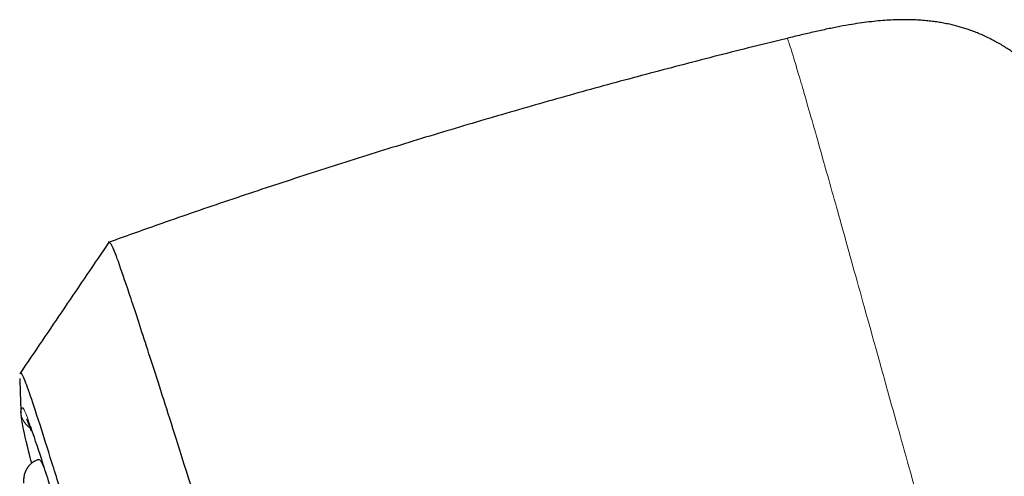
# Model space of a CAD drawing. Header units: millimetres. Extents: x 8 to 473, y 11 to 654.
# Tile 492 of 656: x 28.51 to 43.22, y 646.79 to 653.62. Entities that reach past the tile are written whole.
import ezdxf

# ---------------------------------------------------------------- set-up
doc = ezdxf.new("R2010")
doc.units = ezdxf.units.MM

msp = doc.modelspace()

# ---------------------------------------------------------------- linework, layer by layer
at = {"color": 8, "linetype": 'Continuous', "lineweight": 0}
msp.add_arc((28.825, 647.768), 0.3, 182.0489, 236.418, dxfattribs=at)
at = {"color": 7, "linetype": 'Continuous', "lineweight": 30}
for points, knots in [([(45.566, 650.067), (45.535, 650.125), (45.474, 650.238), (45.384, 650.404), (45.299, 650.561), (45.217, 650.71), (45.139, 650.85), (45.066, 650.981), (44.996, 651.103), (44.929, 651.218), (44.865, 651.325), (44.805, 651.426), (44.749, 651.517), (44.698, 651.599), (44.651, 651.672), (44.609, 651.736), (44.573, 651.792), (44.538, 651.844), (44.503, 651.896), (44.465, 651.951), (44.424, 652.01), (44.379, 652.073), (44.331, 652.138), (44.274, 652.214), (44.209, 652.299), (44.133, 652.393), (44.051, 652.49), (43.965, 652.587), (43.893, 652.664), (43.835, 652.723), (43.793, 652.765), (43.75, 652.806), (43.707, 652.846), (43.666, 652.883), (43.628, 652.917), (43.594, 652.946), (43.563, 652.972), (43.532, 652.997), (43.498, 653.024), (43.459, 653.054), (43.413, 653.088), (43.359, 653.126), (43.297, 653.168), (43.228, 653.213), (43.155, 653.257), (43.079, 653.299), (43.002, 653.339), (42.922, 653.377), (42.841, 653.412), (42.763, 653.443), (42.689, 653.47), (42.617, 653.493), (42.548, 653.513), (42.477, 653.532), (42.398, 653.551), (42.316, 653.568), (42.231, 653.582), (42.145, 653.594), (42.051, 653.605), (41.95, 653.613), (41.844, 653.618), (41.733, 653.62), (41.619, 653.618), (41.498, 653.613), (41.37, 653.603), (41.233, 653.59), (41.09, 653.571), (40.933, 653.547), (40.763, 653.517), (40.578, 653.48), (40.385, 653.437), (40.183, 653.39), (40.046, 653.357), (39.976, 653.34)], [0, 0, 0, 0, 0.026322, 0.051412, 0.075245, 0.097804, 0.11908, 0.139068, 0.157772, 0.1752, 0.1921, 0.20763, 0.221811, 0.234664, 0.246217, 0.256499, 0.265156, 0.272991, 0.281368, 0.29046, 0.300255, 0.310742, 0.321906, 0.333733, 0.349513, 0.366276, 0.383979, 0.402123, 0.420407, 0.428767, 0.437158, 0.445581, 0.454038, 0.462315, 0.469601, 0.475829, 0.481487, 0.486995, 0.493083, 0.500125, 0.508242, 0.518017, 0.52898, 0.541125, 0.554264, 0.567055, 0.579246, 0.59286, 0.605678, 0.617715, 0.628985, 0.639683, 0.649607, 0.659317, 0.670322, 0.682749, 0.693543, 0.705272, 0.71797, 0.731671, 0.746418, 0.760768, 0.776055, 0.792315, 0.809584, 0.827897, 0.847286, 0.867774, 0.891598, 0.916772, 0.943273, 0.971047, 1, 1, 1, 1]), ([(39.976, 653.338), (39.867, 653.312), (39.417, 653.204), (38.628, 653.002), (37.61, 652.734), (36.594, 652.454), (35.582, 652.163), (34.573, 651.862), (33.567, 651.55), (32.565, 651.228), (31.566, 650.896), (30.658, 650.584), (30.085, 650.378), (29.842, 650.291)], [0, 0, 0, 0, 0.031715, 0.131198, 0.230679, 0.330156, 0.429629, 0.529097, 0.628559, 0.728014, 0.827464, 0.926907, 1, 1, 1, 1]), ([(29.846, 650.3), (29.623, 649.971), (29.176, 649.312), (28.73, 648.653), (28.507, 648.323)], [0, 0, 0, 0, 0.500012, 1, 1, 1, 1]), ([(58.202, 549.534), (57.862, 550.765), (57.187, 553.215), (56.139, 556.983), (55.088, 560.759), (54.032, 564.542), (52.868, 568.714), (51.593, 573.274), (50.21, 578.215), (48.669, 583.733), (46.969, 589.828), (45.117, 596.52), (43.263, 603.229), (41.411, 609.963), (39.868, 615.576), (38.639, 620.061), (37.715, 623.426), (36.794, 626.774), (35.881, 630.076), (35.038, 633.107), (34.275, 635.821), (33.602, 638.184), (32.993, 640.272), (32.461, 642.066), (31.999, 643.602), (31.535, 645.132), (31.094, 646.569), (30.691, 647.844), (30.372, 648.832), (30.132, 649.566), (29.971, 650.039), (29.877, 650.276), (29.854, 650.284), (29.843, 650.289)], [0, 0, 0, 0, 0.029391, 0.058493, 0.087392, 0.116132, 0.144774, 0.182186, 0.219469, 0.256616, 0.307044, 0.357403, 0.40799, 0.458823, 0.509908, 0.535608, 0.561495, 0.587604, 0.613988, 0.640698, 0.66321, 0.685981, 0.708765, 0.731267, 0.753498, 0.775519, 0.808251, 0.840746, 0.873094, 0.905384, 0.937655, 0.969811, 1, 1, 1, 1]), ([(28.508, 648.252), (28.511, 648.14), (28.517, 647.965), (28.524, 647.791), (28.526, 647.727)], [0, 0, 0, 0, 0.638172, 1, 1, 1, 1]), ([(56.468, 549.593), (56.192, 550.582), (55.641, 552.56), (54.786, 555.601), (53.922, 558.667), (53.05, 561.756), (52.173, 564.856), (51.127, 568.556), (49.911, 572.857), (48.524, 577.755), (47.079, 582.872), (45.573, 588.207), (44.013, 593.764), (42.455, 599.323), (40.901, 604.885), (39.353, 610.443), (38.069, 615.059), (37.052, 618.733), (36.292, 621.473), (35.541, 624.188), (34.799, 626.865), (34.074, 629.482), (33.431, 631.798), (32.87, 633.805), (32.389, 635.517), (31.939, 637.105), (31.477, 638.708), (31.022, 640.264), (30.588, 641.738), (30.184, 643.096), (29.816, 644.324), (29.486, 645.407), (29.208, 646.299), (28.981, 647.021), (28.788, 647.633), (28.642, 648.078), (28.554, 648.31), (28.52, 648.358), (28.517, 648.333), (28.516, 648.33)], [0, 0, 0, 0, 0.024071, 0.048104, 0.072112, 0.096094, 0.120057, 0.14401, 0.181625, 0.219217, 0.256778, 0.299411, 0.342024, 0.384667, 0.42736, 0.470092, 0.512863, 0.534269, 0.555696, 0.577149, 0.598626, 0.62013, 0.641658, 0.657824, 0.674003, 0.690188, 0.706369, 0.72792, 0.749445, 0.770942, 0.7967, 0.822431, 0.848155, 0.873874, 0.899589, 0.931721, 0.963814, 0.995862, 1, 1, 1, 1]), ([(28.686, 646.988), (28.672, 647.045), (28.586, 647.384), (28.539, 647.601), (28.53, 647.705), (28.525, 647.758)], [0, 0, 0, 0, 0.092758, 0.545202, 1, 1, 1, 1]), ([(28.609, 647.645), (28.609, 647.645), (28.61, 647.644), (28.612, 647.64), (28.614, 647.635), (28.617, 647.629), (28.62, 647.623), (28.623, 647.615), (28.626, 647.606), (28.63, 647.597), (28.634, 647.587), (28.638, 647.576), (28.643, 647.566), (28.647, 647.554), (28.651, 647.544), (28.655, 647.533), (28.659, 647.522), (28.663, 647.51), (28.668, 647.497), (28.672, 647.485), (28.675, 647.476), (28.676, 647.473)], [0, 0, 0, 0, 0.087029, 0.178048, 0.2317491, 0.2873588, 0.34492, 0.4044317, 0.4564552, 0.5098813, 0.5641372, 0.6165957, 0.6669321, 0.7151478, 0.7586671, 0.8003035, 0.8400796, 0.8798682, 0.9208701, 0.9749287, 1, 1, 1, 1]), ([(28.667, 647.534), (28.714, 647.395), (28.804, 647.134), (29.049, 646.364), (29.354, 645.397), (29.743, 644.145), (30.172, 642.733), (30.618, 641.247), (31.057, 639.773), (31.558, 638.072), (32.126, 636.116), (32.751, 633.93), (33.468, 631.397), (34.273, 628.532), (35.156, 625.371), (36.059, 622.129), (36.975, 618.835), (38.039, 614.993), (38.803, 612.236), (39.258, 610.596)], [0, 0, 0, 0, 0.07766, 0.146489, 0.215627, 0.285551, 0.355807, 0.402577, 0.449379, 0.496353, 0.54327, 0.590013, 0.63696, 0.693182, 0.749159, 0.805304, 0.861535, 0.917591, 1, 1, 1, 1]), ([(28.787, 647.041), (28.779, 647.039), (28.764, 647.034), (28.744, 647.025), (28.726, 647.015), (28.712, 647.006), (28.7, 646.998), (28.686, 646.988), (28.671, 646.975), (28.656, 646.961), (28.646, 646.95), (28.64, 646.942), (28.633, 646.934), (28.627, 646.926), (28.622, 646.918), (28.616, 646.909), (28.61, 646.899), (28.604, 646.889), (28.599, 646.879), (28.595, 646.87), (28.591, 646.861), (28.589, 646.855), (28.587, 646.849), (28.581, 646.834), (28.577, 646.82), (28.574, 646.805), (28.572, 646.797), (28.571, 646.789), (28.57, 646.783), (28.569, 646.779), (28.569, 646.776), (28.568, 646.774), (28.568, 646.771), (28.568, 646.769), (28.567, 646.767), (28.567, 646.764), (28.567, 646.761), (28.566, 646.758), (28.566, 646.754), (28.566, 646.75), (28.565, 646.746), (28.565, 646.741), (28.565, 646.736), (28.565, 646.73), (28.564, 646.724), (28.564, 646.718), (28.564, 646.711), (28.564, 646.704), (28.565, 646.697), (28.565, 646.692), (28.565, 646.689)], [0, 0, 0, 0, 0.02081, 0.039733, 0.056755, 0.071869, 0.085068, 0.09661, 0.122361, 0.14658, 0.158346, 0.169712, 0.180679, 0.191466, 0.20402, 0.218801, 0.235811, 0.255047, 0.274556, 0.292735, 0.309587, 0.325113, 0.339649, 0.354124, 0.433608, 0.462007, 0.48905, 0.514643, 0.538788, 0.549157, 0.559235, 0.569021, 0.578516, 0.587719, 0.597252, 0.608351, 0.622904, 0.639521, 0.658204, 0.678951, 0.701763, 0.726639, 0.753581, 0.782588, 0.81366, 0.846797, 0.882, 0.919268, 0.958601, 1, 1, 1, 1])]:
    msp.add_open_spline(points, degree=3, knots=knots, dxfattribs=at)
at = {"color": 8, "linetype": 'Continuous', "lineweight": 0}
for points, knots in [([(39.976, 653.337), (39.977, 653.338), (39.978, 653.345), (39.99, 653.316), (40.02, 653.227), (40.071, 653.06), (40.145, 652.813), (40.241, 652.484), (40.361, 652.067), (40.492, 651.607), (40.628, 651.123), (40.765, 650.633), (40.917, 650.089), (41.085, 649.485), (41.27, 648.819), (41.457, 648.147), (41.642, 647.484), (41.821, 646.843), (42.014, 646.156), (42.221, 645.42), (42.444, 644.633), (42.684, 643.79), (42.94, 642.895), (43.128, 642.248), (43.222, 641.924)], [0, 0, 0, 0, 0.011987, 0.0743, 0.136605, 0.198915, 0.260111, 0.321302, 0.382499, 0.443694, 0.490052, 0.536413, 0.582776, 0.629134, 0.675493, 0.721851, 0.756621, 0.791389, 0.826162, 0.86093, 0.895697, 0.930467, 0.965234, 1, 1, 1, 1]), ([(28.525, 647.758), (28.53, 647.783), (28.541, 647.835), (28.579, 647.797), (28.657, 647.565), (28.667, 647.534)], [0, 0, 0, 0, 0.465812, 0.929217, 1, 1, 1, 1]), ([(28.791, 647.029), (28.792, 647.033), (28.799, 647.057), (28.824, 647.041), (28.895, 646.843), (28.899, 646.832)], [0, 0, 0, 0, 0.1542058, 0.9559469, 1, 1, 1, 1])]:
    msp.add_open_spline(points, degree=3, knots=knots, dxfattribs=at)

doc.saveas('drawing.dxf')
